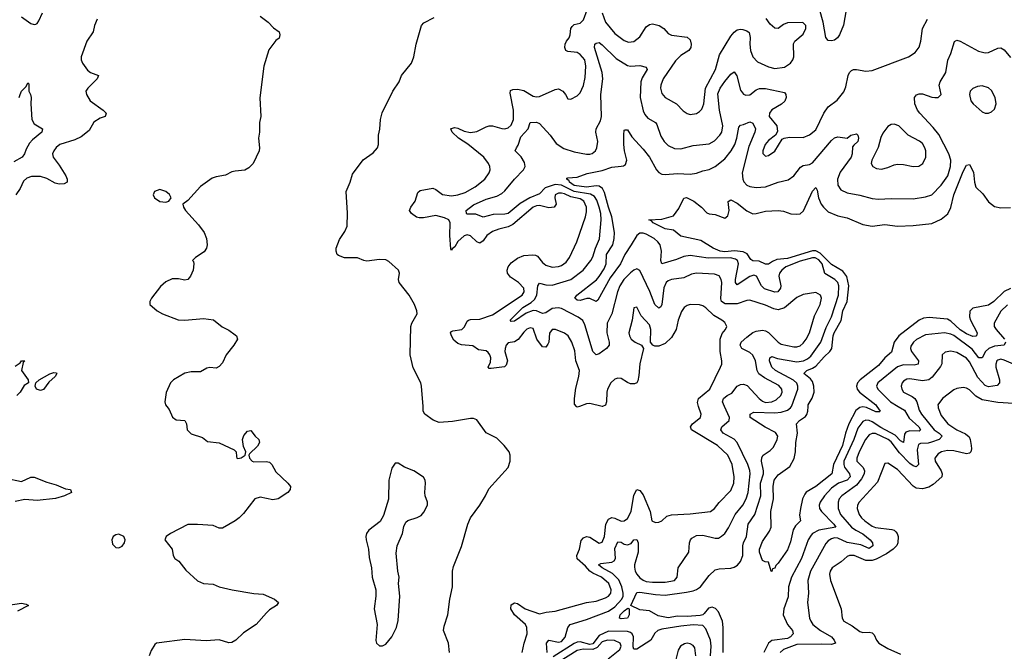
# Model space of a CAD drawing. Header units: inches. Extents: x 1384664 to 1536621, y 460766 to 646467.
# Tile 434 of 488: x 1451398 to 1457671, y 598438 to 602467. Entities that reach past the tile are written whole.
import ezdxf

# ---------------------------------------------------------------- set-up
doc = ezdxf.new("R2010")
doc.units = ezdxf.units.IN
doc.header["$MEASUREMENT"] = 0
doc.layers.add('B4559', color=7, linetype='Continuous')
doc.layers.add('B4650', color=7, linetype='Continuous')

msp = doc.modelspace()

# ---------------------------------------------------------------- linework, layer by layer
at = {"layer": 'B4559', "color": 5}
for points, elevation in [([(1452334.7, 600000), (1452350, 599980.7), (1452372.3, 599932.3), (1452395.5, 599915.5), (1452451, 599910), (1452460.7, 599890), (1452464.9, 599850), (1452490, 599824.9), (1452562, 599802), (1452595.3, 599775.3), (1452670, 599767.3), (1452763.5, 599723.5), (1452778, 599710), (1452779.6, 599679.6), (1452782, 599670), (1452788.1, 599668.1), (1452810, 599671.3), (1452835.3, 599690), (1452839, 599710), (1452824.1, 599744.1), (1452818.4, 599790), (1452826.3, 599813.7), (1452850, 599842.8), (1452870, 599846), (1452899.1, 599810), (1452922, 599790), (1452926.7, 599770), (1452913.1, 599746.9), (1452862.5, 599697.5), (1452858.8, 599690), (1452862, 599670), (1452879.1, 599650), (1452890, 599645.8), (1452968.7, 599648.7), (1452990, 599645.5), (1453005.5, 599630), (1453030, 599582), (1453107.3, 599510), (1453122.8, 599490), (1453120.7, 599470), (1453106.8, 599450), (1453044.7, 599410), (1453010, 599404.2), (1452930, 599420.7), (1452896, 599410), (1452823.4, 599316.6), (1452797.3, 599290), (1452770.3, 599269.7), (1452690, 599223.7), (1452670, 599222.7), (1452630, 599239.6), (1452530, 599247.6), (1452470, 599246), (1452358, 599190), (1452331.3, 599170), (1452322, 599150), (1452370.4, 599090.4), (1452374.8, 599050), (1452386.8, 599030), (1452412.1, 599012.1), (1452456, 598956), (1452530, 598887.7), (1452570, 598870.5), (1452630, 598865.3), (1452670, 598850.4), (1452752, 598830), (1452890, 598806.9), (1452950, 598801.7), (1453021, 598770), (1453046.8, 598750), (1453034.8, 598730), (1452990, 598702), (1452970, 598683.6), (1452903.8, 598610), (1452823.5, 598556.5), (1452774.6, 598510), (1452750, 598494.8), (1452730, 598491.7), (1452668.4, 598511.6), (1452585.8, 598505.8), (1452450, 598513.7), (1452287.3, 598492.7), (1452270, 598489.6), (1452259.2, 598480.8), (1452235.8, 598444.2), (1452222.3, 598410)], 820), ([(1454135.8, 598430), (1454129.7, 598490), (1454098.8, 598570), (1454102.2, 598597.8), (1454126.2, 598670), (1454137.7, 598770), (1454155.1, 598850), (1454156, 598950), (1454161.6, 598978.4), (1454213, 599107), (1454254, 599250), (1454271.2, 599290), (1454329.6, 599370), (1454366.6, 599430), (1454386.2, 599473.8), (1454509.7, 599610.3), (1454523.6, 599650), (1454523.6, 599690), (1454516.2, 599710), (1454485.1, 599750), (1454437.1, 599797.1), (1454370, 599832.4), (1454310, 599914.3), (1454290, 599923), (1454270, 599923.2), (1454156.2, 599903.8), (1454070, 599896.7), (1454031.8, 599911.8), (1453979.7, 599950), (1453969.7, 599970), (1453967.7, 600000)], 820), ([(1454599.6, 598430), (1454611.4, 598490), (1454630.4, 598550), (1454629.6, 598590), (1454620.6, 598610), (1454550, 598670.9), (1454527.8, 598710), (1454530, 598734.7), (1454550, 598748.1), (1454570, 598742.5), (1454618.6, 598710), (1454710, 598677.6), (1454751.7, 598688.3), (1454810, 598694), (1455010, 598749.5), (1455070, 598758.4), (1455130, 598778.4), (1455150, 598789.4), (1455158.6, 598801.4), (1455164.5, 598810), (1455167.1, 598830), (1455152.6, 598870), (1455105.7, 598910), (1455050, 598935.7), (1455030.2, 598950.2), (1455002, 598982), (1454950, 599028.5), (1454946.9, 599050), (1454965.6, 599090), (1454976.1, 599143.9), (1454990, 599162.1), (1455010, 599169.6), (1455030, 599167.1), (1455090, 599127.2), (1455110, 599134.3), (1455124.4, 599170), (1455132.8, 599250), (1455150, 599280.9), (1455170.6, 599290.6), (1455190, 599286.9), (1455230, 599267.5), (1455250, 599269.5), (1455270, 599285.6), (1455294.6, 599330), (1455310, 599434.8), (1455329.8, 599470.2), (1455350, 599463.1), (1455370, 599435.3), (1455415.2, 599330), (1455426.4, 599270), (1455450, 599260.5), (1455470, 599261.6), (1455489, 599270), (1455520.9, 599299.1), (1455550, 599309.2), (1455670, 599314.2), (1455799.6, 599330), (1455825.3, 599350), (1455853.8, 599386.2), (1455930, 599463.1), (1455947.4, 599510), (1455949.9, 599550), (1455938.1, 599630), (1455910.5, 599690), (1455844.2, 599750), (1455677.6, 599850), (1455672.8, 599870), (1455685.6, 599890), (1455735.3, 599930), (1455739.3, 599950), (1455723.4, 600000)], 780), ([(1454758.6, 598430), (1454754.8, 598490), (1454769.9, 598510.1), (1454830, 598496.8), (1454850, 598500.7), (1454872.6, 598527.4), (1454889.8, 598590), (1454906.3, 598610), (1455010, 598642), (1455150, 598693.9), (1455190, 598721.6), (1455234.5, 598770), (1455242, 598790), (1455243.1, 598810), (1455234.8, 598850), (1455214.4, 598894.4), (1455174.6, 598934.6), (1455109, 598970), (1455086.5, 598990), (1455101.7, 598998.3), (1455170, 599005.7), (1455185.2, 599014.8), (1455194.6, 599030), (1455190, 599094.4), (1455210, 599135.8), (1455230, 599134.7), (1455250, 599122.5), (1455270, 599117.1), (1455293.7, 599126.3), (1455310, 599148.5), (1455330, 599151.6), (1455337.7, 599130), (1455338.6, 599070), (1455315, 598990), (1455314.6, 598974.6), (1455319.6, 598950), (1455329.6, 598930), (1455350, 598906.6), (1455370, 598891.9), (1455390, 598884.2), (1455430, 598878.8), (1455510, 598878.8), (1455570, 598888.9), (1455587.1, 598910), (1455594, 598970), (1455661.3, 599070), (1455665.7, 599130), (1455672.6, 599150), (1455681, 599159), (1455710, 599176.1), (1455750, 599179.8), (1455830, 599160.2), (1455850, 599160.7), (1455870, 599171.5), (1455890, 599190.3), (1455914.6, 599225.4), (1455957.2, 599310), (1456005.8, 599370), (1456027, 599410), (1456039.9, 599450), (1456052, 599570), (1456050.3, 599590.3), (1456037.3, 599630), (1455969.2, 599769.2), (1455950.8, 599790.8), (1455880.8, 599830), (1455865, 599850), (1455871.8, 599870), (1455917.8, 599910), (1455920.5, 599930), (1455889.7, 600000)], 760), ([(1454964.6, 600000), (1454950, 599994.9), (1454945.5, 600000)], 780), ([(1455110.6, 600000), (1455110, 599999.8), (1455109, 600000)], 780), ([(1455880.1, 598430), (1455880.7, 598590), (1455875.4, 598630), (1455850.4, 598690.4), (1455830.8, 598710.8), (1455810, 598719.4), (1455787.4, 598712.6), (1455760.1, 598679.9), (1455750, 598671.4), (1455733.4, 598666.6), (1455650, 598660.1), (1455590, 598662.6), (1455530, 598651.4), (1455465.3, 598665.3), (1455410, 598697.3), (1455350, 598703.5), (1455292.3, 598730), (1455330, 598813.7), (1455350, 598816.3), (1455450, 598799.9), (1455510, 598796.8), (1455645.7, 598814.3), (1455690, 598824.3), (1455710, 598832), (1455734.8, 598850), (1455790, 598922), (1455830, 598958.5), (1455854.9, 598965.1), (1455928.3, 598968.3), (1455950, 598973.8), (1455972.3, 598987.7), (1455991, 599010), (1456005.5, 599050), (1456004.6, 599110), (1456008.7, 599130), (1456029.5, 599170.5), (1456039.7, 599250), (1456082.9, 599310), (1456119.3, 599430), (1456117.7, 599510), (1456136.7, 599570), (1456137.5, 599590), (1456124.7, 599650), (1456126, 599674), (1456135.1, 599690), (1456180.3, 599719.7), (1456200.3, 599739.7), (1456224.2, 599790), (1456228.2, 599810), (1456213.7, 599833.7), (1456148.3, 599868.3), (1456052.8, 599930), (1456052.8, 599950), (1456076.6, 599963.4), (1456210, 599959.2), (1456250, 599964.4), (1456290, 599977.2), (1456309.9, 599990), (1456315.3, 600000)], 740), ([(1456858.9, 600000), (1456879.5, 599970), (1456875.5, 599964.5), (1456853.9, 599966.1), (1456792.6, 599992.6), (1456770, 599997.4), (1456750, 599993.7), (1456726.5, 599973.5), (1456680.4, 599890), (1456659.6, 599830), (1456640.7, 599750), (1456584, 599630), (1456572.7, 599570), (1456470, 599488.4), (1456410, 599453.4), (1456399.7, 599440.3), (1456386.1, 599410), (1456371.9, 599350), (1456366.8, 599306.8), (1456372.4, 599270), (1456341.5, 599238.5), (1456326.7, 599213.3), (1456310, 599136.2), (1456290, 599086), (1456230, 598999.3), (1456215.1, 598984.9), (1456210, 598969.3), (1456195.3, 598964.7), (1456190, 598948), (1456186, 598950), (1456170, 599006), (1456148.4, 599008.4), (1456130, 599018), (1456112.7, 599070), (1456112.3, 599090), (1456130, 599138), (1456176.2, 599203.8), (1456185.8, 599230), (1456183.7, 599330), (1456200.2, 599410), (1456198, 599490), (1456204.9, 599530), (1456230, 599563.5), (1456304, 599616), (1456332.1, 599667.9), (1456340.5, 599710), (1456342.5, 599770), (1456354.6, 599830), (1456348.4, 599890), (1456365.7, 599910), (1456404.1, 599935.9), (1456412.3, 599947.7), (1456419.1, 599970), (1456421.5, 600000)], 720), ([(1456994.8, 600000), (1457035.2, 599975.2), (1457066, 599926), (1457126.8, 599870), (1457137.7, 599850), (1457130, 599842.8), (1457070, 599844.7), (1457043.4, 599836.6), (1457036.1, 599823.9), (1457030, 599769), (1457010, 599780.2), (1456976.1, 599816.1), (1456885.6, 599865.6), (1456830, 599902.5), (1456810, 599911), (1456790, 599912.6), (1456770, 599903.4), (1456739, 599861), (1456712.8, 599790), (1456649.2, 599650), (1456648, 599630), (1456652.8, 599612.8), (1456685.5, 599570), (1456688.4, 599550), (1456669.7, 599530.3), (1456615.5, 599510), (1456570, 599478.7), (1456525.5, 599430), (1456497.2, 599390), (1456492, 599370), (1456494.6, 599350), (1456506.3, 599330), (1456585.5, 599250), (1456599.1, 599230), (1456489.2, 599210), (1456450.1, 599190), (1456440.4, 599179.6), (1456421.4, 599150), (1456379.1, 599030), (1456316.1, 598910), (1456297.4, 598850), (1456293.4, 598786.6), (1456265.7, 598710), (1456262, 598670), (1456290.8, 598610), (1456321.7, 598570), (1456326.4, 598550), (1456310.1, 598530), (1456290, 598519.9), (1456190, 598507.3), (1456168.6, 598490), (1456138.6, 598430)], 740), ([(1457122.7, 600000), (1457130, 599975.6), (1457144, 599950), (1457224, 599850), (1457255.4, 599830), (1457275.6, 599810), (1457255.8, 599790), (1457207.7, 599772.3), (1457185.6, 599765.6), (1457137.3, 599762.7), (1457123.8, 599756.2), (1457116, 599724), (1457125.8, 599630), (1457110, 599614.2), (1457090, 599621.4), (1457070, 599636.9), (1457004.2, 599704.2), (1456950, 599774.1), (1456930.8, 599790), (1456850, 599826.7), (1456830, 599828.3), (1456810, 599819.2), (1456787.5, 599790), (1456746.6, 599710), (1456731.3, 599670), (1456732.9, 599650), (1456772.7, 599610), (1456780.1, 599590), (1456777.7, 599570), (1456761.2, 599538.8), (1456730, 599497), (1456635.9, 599430), (1456619.8, 599410), (1456613.9, 599390), (1456612.9, 599350), (1456627.3, 599310), (1456698.2, 599230), (1456726.1, 599210), (1456770, 599188), (1456816.8, 599150), (1456832.3, 599130), (1456833.6, 599110), (1456810, 599093.1), (1456756.4, 599116.4), (1456670, 599132.5), (1456610, 599160.1), (1456590, 599161), (1456570, 599155), (1456550, 599141.8), (1456535.1, 599124.9), (1456436.3, 598950), (1456419.3, 598890), (1456424.5, 598810), (1456416.6, 598750), (1456431, 598650), (1456438, 598630), (1456452.2, 598610), (1456499.3, 598570), (1456570.1, 598530), (1456588.3, 598510), (1456596.5, 598490), (1456570, 598480.9), (1456504.5, 598484.5), (1456350, 598480.9), (1456264.4, 598450), (1456243.2, 598430)], 760), ([(1457249.1, 600000), (1457249.3, 599990), (1457270, 599941.5), (1457311.6, 599890), (1457370, 599851.6), (1457424.3, 599824.3), (1457446.8, 599806.8), (1457455, 599790), (1457461.3, 599750), (1457463.5, 599730), (1457458.2, 599710), (1457450, 599702.7), (1457430, 599698.2), (1457350, 599717.3), (1457310, 599719.6), (1457270.3, 599710), (1457250, 599697.8), (1457229.6, 599670.4), (1457230.1, 599650), (1457270.1, 599590), (1457276.6, 599570), (1457273.2, 599550), (1457218.8, 599501.2), (1457190, 599486), (1457150, 599475.4), (1457110, 599478.9), (1457090, 599490.7), (1456990, 599598.4), (1456930, 599638.7), (1456910, 599636), (1456863.7, 599516.3), (1456747.7, 599390), (1456735.8, 599370), (1456733.1, 599350), (1456747.4, 599310), (1456762.5, 599290), (1456782.3, 599270), (1456830, 599235.5), (1456850, 599227.2), (1456954.9, 599214.9), (1456970.1, 599210.1), (1456980.7, 599200.7), (1456989.3, 599190), (1456994.2, 599170), (1456992.9, 599130), (1456986, 599114), (1456963.1, 599090), (1456920.2, 599059.8), (1456855.1, 599024.9), (1456830, 599017.6), (1456790, 599016.6), (1456715.6, 599050), (1456686, 599050), (1456670, 599042), (1456632.2, 599007.8), (1456574, 598970), (1456561.1, 598950), (1456557.4, 598930), (1456564.2, 598890), (1456631.6, 598710), (1456638, 598650), (1456648.8, 598630), (1456701.4, 598601.4), (1456750, 598564.7), (1456770, 598559.1), (1456810, 598560.7), (1456830, 598555.6), (1456843.2, 598543.2), (1456858, 598510), (1456872.4, 598490), (1456930, 598455.6), (1457010, 598419.4)], 780), ([(1451310, 599543), (1451410, 599522), (1451470, 599548.5), (1451490, 599549.2), (1451570, 599517.7), (1451630, 599500.9), (1451690, 599474), (1451721, 599470), (1451727.3, 599450), (1451683, 599430), (1451626.5, 599413.5), (1451510, 599400.2), (1451430, 599406.1), (1451370, 599393.7)], 780), ([(1451310, 598731.3), (1451410, 598744.9), (1451439, 598739), (1451454, 598730), (1451385, 598695)], 780), ([(1455799.2, 598410), (1455802.8, 598470), (1455799.9, 598510), (1455770, 598581.7), (1455750, 598601.8), (1455690, 598606.4), (1455610, 598599.3), (1455490, 598579.5), (1455463.8, 598570), (1455445.3, 598554.7), (1455419.6, 598510), (1455330, 598451.3), (1455311, 598451), (1455307.5, 598467.5), (1455309.9, 598529.9), (1455299.6, 598550), (1455290, 598558.2), (1455270, 598563.8), (1455150, 598566.2), (1455090, 598538.8), (1455050, 598484.9), (1455030, 598482.6), (1454970, 598497.8), (1454950, 598496.5), (1454931.4, 598488.6), (1454797.7, 598402.3)], 760), ([(1455147.8, 598390), (1455222, 598450), (1455230.9, 598470), (1455223.4, 598490), (1455187.1, 598507.1), (1455143.1, 598510), (1455110, 598497.7), (1455078.1, 598461.9), (1455050.7, 598449.3), (1454987.5, 598452.5), (1454950, 598443.2), (1454835.7, 598370)], 780), ([(1455706.7, 598410), (1455699.3, 598459.3), (1455690, 598475.5), (1455670, 598486.3), (1455650, 598489), (1455634.6, 598485.4), (1455608, 598470), (1455593.6, 598446.4), (1455570, 598352.3)], 780)]:
    msp.add_lwpolyline(points, dxfattribs=dict(at, elevation=elevation))
for points, elevation in [([(1453810, 599638), (1453790, 599638), (1453770, 599606), (1453750.8, 599530), (1453747.9, 599407.9), (1453716.7, 599303.3), (1453694, 599266), (1453622.8, 599210), (1453607.3, 599190), (1453604, 599170), (1453604.9, 599150), (1453620.5, 599090), (1453624.5, 599035.5), (1453640.5, 598970), (1453643, 598910), (1453668, 598830), (1453668.2, 598790), (1453657.3, 598710), (1453674.8, 598610), (1453667.1, 598507.1), (1453672, 598490), (1453690, 598472), (1453710, 598472), (1453730, 598484.7), (1453770, 598531.3), (1453798, 598590), (1453810, 598634), (1453819.6, 598790), (1453812, 598870), (1453816.2, 598910), (1453807, 598950), (1453795.9, 599064.1), (1453802.9, 599110), (1453838, 599190), (1453844.8, 599235.2), (1453858, 599262), (1453870, 599273.4), (1453930, 599290.6), (1453955.6, 599304.4), (1453973.8, 599326.2), (1453996, 599370), (1453996, 599390), (1453980.9, 599430), (1453978.4, 599450), (1453984.5, 599510), (1453980.9, 599530), (1453970, 599549), (1453910, 599589), (1453850, 599613.2)], 840), ([(1452030, 599184.5), (1452010, 599182), (1451994, 599170), (1451985.5, 599150), (1451990, 599121), (1452010, 599100.5), (1452030, 599098), (1452050, 599108), (1452066, 599130), (1452069.3, 599150), (1452061.2, 599170)], 820), ([(1455230, 598645), (1455219.6, 598650), (1455224.5, 598670), (1455250, 598697.3), (1455272.7, 598712.7), (1455281, 598710), (1455281.3, 598670), (1455270, 598649)], 740)]:
    msp.add_lwpolyline(points, close=True, dxfattribs=dict(at, elevation=elevation))
at = {"layer": 'B4650', "color": 5}
for points, elevation in [([(1451410, 602484.4), (1451470, 602442.2), (1451490, 602435.2), (1451501.7, 602438.3), (1451510, 602442.4), (1451521, 602459), (1451543.9, 602510)], 780), ([(1454945.5, 600000), (1454933.6, 600013.6), (1454932.7, 600050), (1454942.5, 600117.5), (1454961.2, 600190), (1454964.5, 600230), (1454941.7, 600290), (1454934.4, 600354.4), (1454915.9, 600410), (1454892.7, 600450), (1454870, 600466.5), (1454811.8, 600490), (1454790, 600491.5), (1454773.4, 600466.6), (1454768.6, 600410), (1454763.1, 600396.9), (1454750, 600378), (1454730, 600379.8), (1454693.4, 600430), (1454670, 600496.9), (1454650, 600500.8), (1454630, 600492.2), (1454610, 600473.5), (1454574, 600426), (1454550, 600412.7), (1454510, 600406.3), (1454498.5, 600390), (1454490.2, 600369.8), (1454489, 600350), (1454506.9, 600290), (1454497.9, 600262.1), (1454486.7, 600253.3), (1454401.2, 600241.2), (1454390, 600241.7), (1454383.5, 600250), (1454397.1, 600282.9), (1454399.7, 600310), (1454394.5, 600330), (1454383.7, 600343.7), (1454370, 600354.1), (1454321.4, 600361.4), (1454285.5, 600385.5), (1454212.3, 600392.3), (1454190, 600400.3), (1454163.6, 600423.6), (1454148.5, 600450), (1454143.8, 600470), (1454150, 600478.9), (1454158.4, 600481.6), (1454214.5, 600490), (1454232.6, 600507.4), (1454250, 600543.6), (1454258, 600550), (1454270, 600554.4), (1454330, 600557), (1454410, 600584.5), (1454599, 600710), (1454612.9, 600730), (1454610, 600755.3), (1454576.5, 600790), (1454524.3, 600824.3), (1454505.7, 600850), (1454503.9, 600870), (1454510, 600890.2), (1454530, 600916), (1454570, 600946.3), (1454610, 600962.3), (1454667.8, 600967.8), (1454685.5, 600965.5), (1454698, 600958), (1454730, 600917.6), (1454750, 600901.5), (1454790, 600888.6), (1454830, 600892.5), (1454850, 600899), (1454880, 600920), (1454901.3, 600950), (1454948.4, 601050), (1455002.8, 601210), (1455010, 601241), (1455009.9, 601270), (1454993.2, 601310), (1454970, 601324.8), (1454910, 601336.9), (1454870, 601355.6), (1454850, 601360.8), (1454830, 601359.6), (1454810.2, 601349.8), (1454807.2, 601330), (1454816.6, 601290), (1454802.6, 601270), (1454770, 601267.4), (1454710, 601281.6), (1454690, 601280.1), (1454670, 601270.9), (1454539.2, 601160.8), (1454510, 601146), (1454450, 601131.3), (1454410, 601115.8), (1454375.4, 601090), (1454350, 601056.1), (1454330, 601041.5), (1454310, 601049.8), (1454270, 601089.1), (1454250, 601094.5), (1454230, 601087.9), (1454188.8, 601051.2), (1454170, 601018), (1454154.5, 601005.5), (1454150, 600994.5), (1454144.8, 601004.8), (1454138.3, 601090), (1454141.2, 601170), (1454131.6, 601190), (1454103.7, 601203.7), (1454050, 601217.6), (1453970, 601203), (1453942.3, 601202.3), (1453927.1, 601207.1), (1453895.4, 601230), (1453882, 601250), (1453889.7, 601270), (1453917.6, 601310), (1453935.8, 601364.2), (1453950, 601378), (1454030, 601393.1), (1454050, 601383.8), (1454092.3, 601352.3), (1454150, 601344.1), (1454190, 601348.9), (1454235.3, 601364.7), (1454299.2, 601400.8), (1454361.2, 601450), (1454389, 601490), (1454395, 601510), (1454393.6, 601530), (1454385, 601550), (1454355.4, 601590), (1454253.2, 601673.2), (1454193, 601710), (1454153.3, 601750), (1454144.7, 601770), (1454147.4, 601772.6), (1454170, 601778.2), (1454190, 601774), (1454230, 601755.5), (1454270, 601747.4), (1454310, 601752.9), (1454370, 601784.2), (1454390, 601789.3), (1454410, 601788.7), (1454470, 601771.6), (1454490, 601770.9), (1454510, 601777.8), (1454530, 601794), (1454545.1, 601830), (1454543.7, 601890), (1454522.3, 601997.7), (1454525.7, 602014.3), (1454539, 602021), (1454570, 602024.2), (1454610, 602014.3), (1454670, 601978.7), (1454690, 601974.6), (1454710, 601977.4), (1454810, 602021.6), (1454830, 602025.5), (1454859.1, 602010), (1454876.3, 601990), (1454890, 601962), (1454910, 601958.8), (1454950, 601981.6), (1454970, 602000.5), (1454990, 602047.3), (1455001.7, 602098.3), (1455005.9, 602170), (1454997.9, 602210), (1454970, 602245.5), (1454950, 602256.8), (1454890, 602262.8), (1454878, 602270), (1454870.8, 602290), (1454872.5, 602310), (1454882, 602330), (1454899.2, 602350), (1454906.4, 602370), (1454909, 602410), (1454917.2, 602422.8), (1454930, 602435.2), (1454970, 602443.6), (1454990, 602466), (1455013.3, 602530)], 780), ([(1455108.9, 602510), (1455131.1, 602450), (1455190, 602379.1), (1455250, 602333.4), (1455276.1, 602323.9), (1455310, 602327.6), (1455350, 602358.3), (1455390, 602420.3), (1455410, 602434.9), (1455430, 602441.1), (1455473.4, 602430), (1455501.6, 602410), (1455530, 602378), (1455550, 602367.7), (1455650, 602354.8), (1455670, 602338), (1455677.3, 602310), (1455674, 602290), (1455660.7, 602270), (1455610, 602238.9), (1455576.7, 602203.3), (1455497.8, 602090), (1455482.7, 602050), (1455480.9, 602030), (1455490, 601996.4), (1455510, 601970.2), (1455583.1, 601930), (1455625, 601885), (1455650, 601867.4), (1455670, 601861.7), (1455710, 601868.8), (1455730, 601881.3), (1455743.3, 601896.7), (1455756.2, 601930), (1455768.1, 602030), (1455830.7, 602150), (1455857, 602243), (1455930, 602361.3), (1455950, 602386.7), (1455970, 602401.3), (1455990, 602406.7), (1456004.9, 602404.9), (1456030, 602396.3), (1456044.9, 602384.9), (1456053, 602353), (1456050.2, 602309.8), (1456055.1, 602270), (1456070.2, 602230), (1456098.7, 602198.7), (1456170, 602165.4), (1456210, 602155.1), (1456270, 602164.7), (1456309.9, 602190.1), (1456325.1, 602210), (1456331, 602230), (1456328.1, 602311.9), (1456337.4, 602330), (1456390, 602373.7), (1456407.7, 602410), (1456406, 602430), (1456387.8, 602447.8), (1456290, 602446.9), (1456263.8, 602436.2), (1456230, 602411), (1456210, 602413.3), (1456178.6, 602438.6), (1456154.4, 602474.4)], 780), ([(1456664.6, 602530), (1456647.6, 602432.4), (1456621.5, 602370), (1456608.5, 602350), (1456590, 602336.4), (1456570, 602331.2), (1456550, 602333.6), (1456534.1, 602354.1), (1456517, 602450), (1456493.5, 602533.5)], 760), ([(1451891.3, 602470), (1451875.5, 602430), (1451866.7, 602390), (1451825.4, 602330), (1451790.3, 602230), (1451790.3, 602210), (1451797.4, 602190), (1451830, 602144), (1451850, 602129.2), (1451900.5, 602110), (1451891.8, 602090), (1451832.2, 602030), (1451820.4, 602010), (1451824.4, 601990), (1451846.7, 601950), (1451930.3, 601890), (1451948.8, 601870), (1451944.6, 601855.4), (1451941.6, 601850), (1451910, 601838.1), (1451870, 601813.1), (1451840, 601760), (1451790, 601719), (1451750, 601699.9), (1451654.4, 601670), (1451630, 601652.3), (1451615.2, 601630), (1451608, 601610), (1451611.4, 601590), (1451650, 601539.1), (1451691.4, 601470), (1451700.9, 601450), (1451701.5, 601430), (1451680.9, 601419.1), (1451650, 601416.9), (1451623.6, 601423.6), (1451570, 601453.5), (1451530, 601465.5), (1451472.7, 601467.3), (1451443.1, 601456.9), (1451422.9, 601437.1), (1451400.8, 601390), (1451374.3, 601350)], 780), ([(1452931, 602490), (1452980.7, 602450), (1453014.6, 602414.6), (1453051, 602390), (1453054.8, 602370), (1453050.5, 602349.5), (1453030, 602334), (1452985.1, 602274.9), (1452953, 602170), (1452927.5, 601967.5), (1452934.4, 601850), (1452926.4, 601810), (1452926.4, 601750), (1452920.5, 601710), (1452926.8, 601650), (1452922.8, 601630), (1452886, 601550), (1452858.8, 601521.2), (1452832.2, 601507.8), (1452770, 601500.7), (1452750, 601495.6), (1452710, 601474), (1452650, 601464.5), (1452624.7, 601455.3), (1452550, 601403.7), (1452470, 601312.7), (1452438, 601290), (1452440.7, 601270), (1452455.5, 601250), (1452538.3, 601158.3), (1452573.1, 601110), (1452587.2, 601070), (1452591.7, 601030), (1452588.7, 601010), (1452573, 600987), (1452518.8, 600950), (1452498, 600930), (1452504.5, 600924.5), (1452508, 600910), (1452502.6, 600870), (1452486.4, 600830), (1452470.2, 600809.8), (1452450, 600805.6), (1452410, 600814.7), (1452370, 600814), (1452330, 600795.1), (1452295.9, 600764.1), (1452238, 600690), (1452227.3, 600670), (1452226.8, 600650), (1452273.4, 600610), (1452308, 600590), (1452407.8, 600552.2), (1452450, 600550.3), (1452570, 600560.4), (1452632.2, 600552.2), (1452688, 600508), (1452730, 600487.3), (1452770, 600457.3), (1452778.8, 600450), (1452784.9, 600430), (1452761.6, 600390), (1452713.7, 600330), (1452690, 600278), (1452670, 600253.6), (1452650, 600244.2), (1452610, 600247.8), (1452590, 600243.6), (1452550, 600220.5), (1452490, 600220.5), (1452450, 600211.3), (1452378.8, 600170), (1452358.8, 600150), (1452330.5, 600089.5), (1452322, 600030), (1452326.8, 600010), (1452334.7, 600000)], 820), ([(1453967.7, 600000), (1453959, 600130), (1453953.7, 600150), (1453905.1, 600245.1), (1453885.9, 600330), (1453890.7, 600509.3), (1453896.8, 600530), (1453929.6, 600590), (1453927.8, 600610), (1453913.6, 600650), (1453879.7, 600710), (1453816.1, 600790), (1453812.5, 600810), (1453817.8, 600850), (1453812.6, 600870), (1453750, 600924.7), (1453730, 600934.8), (1453690, 600937.8), (1453610, 600925.7), (1453590, 600929.8), (1453550, 600948.2), (1453468.5, 600948.5), (1453430, 600961.7), (1453421.7, 600970), (1453414.4, 600990), (1453415.4, 601010), (1453434.8, 601065.2), (1453470, 601115.8), (1453484.9, 601150), (1453487, 601233), (1453477.3, 601370), (1453503.1, 601430), (1453517.6, 601482.4), (1453586.3, 601573.7), (1453650, 601617), (1453677.4, 601650), (1453684.4, 601670), (1453683.5, 601730), (1453692, 601768), (1453696.1, 601830), (1453706.5, 601873.5), (1453775.1, 602010), (1453816.3, 602070), (1453831.5, 602110), (1453895.1, 602190), (1453909.8, 602230.2), (1453924.4, 602310), (1453957.2, 602430), (1453972.6, 602447.4), (1454039.2, 602480.8)], 820), ([(1455889.7, 600000), (1455876.5, 600030), (1455882.6, 600050), (1455906.2, 600070), (1455935.8, 600084.2), (1455969.8, 600130), (1455990, 600139.4), (1456010, 600141.4), (1456033.3, 600133.3), (1456110.2, 600050), (1456130, 600034.4), (1456150, 600026.1), (1456190, 600029.7), (1456218.4, 600041.6), (1456248, 600070), (1456255.6, 600090), (1456253.3, 600110), (1456234, 600134), (1456142.8, 600182.8), (1456108.4, 600208.4), (1456097.2, 600230), (1456085.2, 600290), (1456070, 600327.4), (1456050, 600344.1), (1455999.8, 600370), (1455988.2, 600390), (1455995, 600410), (1456030, 600442.3), (1456070, 600470.9), (1456090, 600479.1), (1456130, 600485.5), (1456150, 600482.1), (1456170, 600471.6), (1456229.7, 600409.7), (1456250, 600396.8), (1456330, 600380.7), (1456350, 600380.8), (1456370, 600387.5), (1456390, 600403.8), (1456410, 600429.2), (1456429.9, 600470), (1456463.1, 600576.9), (1456497.8, 600650), (1456506.8, 600690), (1456499.8, 600710), (1456470, 600726.2), (1456390, 600714.5), (1456350, 600693.7), (1456270, 600628.3), (1456230, 600616.6), (1456202, 600622), (1456150, 600646.4), (1456050, 600677), (1456030, 600674.8), (1455970, 600654.8), (1455893.4, 600653.4), (1455870, 600669.9), (1455866, 600686), (1455871.4, 600791.4), (1455867.2, 600810), (1455853.7, 600833.7), (1455824.1, 600844.1), (1455710, 600850.4), (1455677.5, 600842.5), (1455630, 600820.6), (1455550, 600810.6), (1455530, 600802), (1455516.2, 600790), (1455502.9, 600757.1), (1455490, 600649.3), (1455483.9, 600636.1), (1455470, 600626), (1455444.9, 600650), (1455413.3, 600733.3), (1455350, 600868), (1455330, 600877.3), (1455310, 600868.9), (1455290, 600852.9), (1455247.5, 600810), (1455222.1, 600770), (1455205.9, 600730), (1455170.6, 600590), (1455141, 600530), (1455138.4, 600470), (1455154.5, 600410), (1455153.4, 600390), (1455137, 600370), (1455090, 600334.7), (1455070, 600329.2), (1455050, 600351.2), (1455044.5, 600364.5), (1454999.6, 600519.6), (1454987.1, 600547.1), (1454956.3, 600570), (1454850, 600623.8), (1454828.2, 600628.2), (1454790, 600623.8), (1454750, 600596.7), (1454730, 600592.1), (1454690, 600609.9), (1454668.7, 600611.3), (1454625.3, 600594.7), (1454550, 600544.7), (1454530, 600542), (1454523.5, 600550), (1454604.5, 600630), (1454657.4, 600662.6), (1454677.8, 600682.2), (1454692.8, 600710), (1454698.9, 600770), (1454710, 600786.4), (1454750, 600776.3), (1454790, 600773.9), (1454909.8, 600810), (1454989.1, 600870), (1455037.5, 600930), (1455050, 600953.7), (1455067, 601010), (1455091.3, 601068.7), (1455102.4, 601190), (1455099.9, 601230), (1455090.6, 601270), (1455074.8, 601314.8), (1455059.4, 601339.4), (1455033.9, 601353.9), (1454930, 601371), (1454850, 601411.4), (1454810, 601415.1), (1454746, 601394), (1454710, 601356.6), (1454648.6, 601331.4), (1454586.3, 601293.7), (1454510, 601230.3), (1454490, 601225.9), (1454415.7, 601224.3), (1454350, 601206.8), (1454305.2, 601225.2), (1454250, 601225.8), (1454245.1, 601230), (1454243.1, 601250), (1454290, 601286.3), (1454370, 601321.4), (1454438.5, 601341.5), (1454470, 601358), (1454490, 601374.6), (1454551.6, 601450), (1454608.1, 601510), (1454618, 601530), (1454614.9, 601554.9), (1454592.3, 601592.3), (1454555.1, 601630), (1454562.4, 601650), (1454574.6, 601665.4), (1454590, 601719.1), (1454637.1, 601770), (1454650, 601810.2), (1454690, 601813.1), (1454710, 601805.2), (1454777.2, 601730), (1454816.9, 601676.9), (1454865, 601645), (1454930, 601623.5), (1455010, 601609.4), (1455030, 601608.6), (1455046.3, 601613.7), (1455065.7, 601630), (1455075.5, 601650), (1455082.4, 601690), (1455069.8, 601750), (1455071, 601770), (1455099.2, 601820.8), (1455105.4, 601850), (1455100.9, 601990), (1455113.2, 602090), (1455109.9, 602130.1), (1455061.3, 602290), (1455063.1, 602310), (1455070, 602317.7), (1455090, 602320.2), (1455110, 602307.3), (1455198.5, 602218.5), (1455270, 602175.3), (1455290, 602170.7), (1455350, 602174.5), (1455390, 602163), (1455396.5, 602150), (1455363.8, 602096.2), (1455356, 602070), (1455351.9, 601970), (1455370, 601886), (1455381.3, 601861.3), (1455399.5, 601839.5), (1455448.9, 601810), (1455458.4, 601798.4), (1455484, 601724), (1455503.6, 601690), (1455530, 601664.7), (1455570, 601645.6), (1455610, 601642.7), (1455690, 601665.2), (1455790, 601675.8), (1455825.8, 601694.2), (1455859.4, 601730), (1455871.1, 601750), (1455877.2, 601790), (1455857.2, 601890), (1455845.8, 601994.2), (1455860.4, 602030), (1455890, 602071.5), (1455930, 602120.2), (1455950, 602133.1), (1455967.7, 602107.7), (1455990, 602017.6), (1456010, 601991.4), (1456024.7, 601984.7), (1456050, 601986.8), (1456090, 602018.5), (1456111.7, 602028.3), (1456150, 602027.1), (1456270, 602001.5), (1456280.2, 601990), (1456281.5, 601970), (1456272.2, 601947.8), (1456251.7, 601928.3), (1456190, 601892.6), (1456174.8, 601870), (1456173.7, 601850), (1456221.7, 601790), (1456225.7, 601754.3), (1456214, 601730), (1456170, 601695.6), (1456148.5, 601670), (1456133.4, 601630), (1456132.7, 601612.7), (1456150, 601597.1), (1456170, 601601.3), (1456210, 601628.5), (1456255.8, 601704.2), (1456268, 601712), (1456301.8, 601718.2), (1456390, 601715.6), (1456430, 601732.9), (1456470, 601764.9), (1456521.8, 601870), (1456548.9, 601910), (1456606.1, 601953.9), (1456650, 602006), (1456661.8, 602038.2), (1456676, 602110), (1456685.4, 602130), (1456697.8, 602142.2), (1456710, 602148.9), (1456730, 602149.2), (1456790, 602139.3), (1456830, 602142.8), (1457060.7, 602230), (1457103.2, 602256.8), (1457130, 602290.6), (1457140.3, 602330), (1457150.9, 602410), (1457182, 602470)], 760), ([(1456315.3, 600000), (1456316.9, 600003.1), (1456356.4, 600110), (1456356.4, 600130), (1456348.7, 600148.7), (1456328.1, 600168.1), (1456213.6, 600230), (1456189.9, 600249.9), (1456175.7, 600290), (1456178.5, 600310), (1456190, 600317.7), (1456226.5, 600306.5), (1456350, 600284.2), (1456392.8, 600290), (1456417.1, 600302.9), (1456438.7, 600321.3), (1456503.1, 600410), (1456535.7, 600504.3), (1456570, 600571.1), (1456614.8, 600710), (1456616.9, 600770), (1456610.2, 600790.2), (1456592.4, 600810), (1456527.4, 600847.4), (1456510.2, 600910), (1456490, 600935), (1456466.7, 600946.7), (1456450, 600946.7), (1456370, 600926.8), (1456280.5, 600890), (1456254.1, 600870), (1456239.8, 600850), (1456234.5, 600830), (1456247.6, 600770), (1456245.8, 600754.2), (1456228.4, 600731.6), (1456210, 600729.2), (1456144.6, 600750), (1456123.4, 600770), (1456092.5, 600830), (1456076.2, 600836.2), (1456050, 600829.4), (1455970, 600776.5), (1455958.6, 600790), (1455958.3, 600810), (1455978.9, 600910), (1455971.8, 600930), (1455958.6, 600938.6), (1455927.4, 600947.4), (1455785.2, 600945.2), (1455670, 600963.2), (1455630, 600956.3), (1455583.3, 600936.7), (1455490, 600908.7), (1455482.1, 600930), (1455486.9, 600990), (1455479.4, 601030), (1455464.8, 601050), (1455440.2, 601070), (1455390, 601099.2), (1455370, 601105.9), (1455350, 601104.3), (1455329.1, 601090), (1455294.9, 601030), (1455253.3, 600970), (1455225.9, 600910), (1455159.7, 600820.3), (1455081.6, 600678.4), (1455070, 600668.3), (1455030, 600688.3), (1455011, 600689), (1454970, 600675.8), (1454950, 600678.7), (1454934.5, 600690), (1454947.6, 600710), (1455072.1, 600807.9), (1455090.8, 600829.2), (1455121.5, 600878.5), (1455134, 600910), (1455135.9, 600970), (1455178.2, 601030), (1455186.3, 601070), (1455187.1, 601110), (1455170.7, 601210), (1455149.1, 601270), (1455125.1, 601365.1), (1455110.6, 601390.6), (1455090, 601404.2), (1455070, 601407.2), (1455010, 601399.1), (1454931.1, 601410), (1454901.5, 601430), (1454898.2, 601438.2), (1454883.1, 601450), (1454884.9, 601455.1), (1454890, 601459), (1454950, 601462.6), (1455014.7, 601485.3), (1455110, 601503.8), (1455170, 601526.9), (1455230, 601531.6), (1455245.6, 601534.4), (1455257.6, 601542.4), (1455266.2, 601570), (1455251.7, 601630), (1455248.2, 601670), (1455247.1, 601732.9), (1455250, 601762), (1455255.3, 601764.7), (1455270, 601764), (1455299.1, 601719.1), (1455370, 601641.7), (1455410, 601589.2), (1455455.2, 601510), (1455470, 601493), (1455490, 601481.7), (1455510, 601478.3), (1455590, 601484.8), (1455670, 601481), (1455710, 601487.5), (1455750, 601502.8), (1455790, 601511.2), (1455830, 601531.1), (1455890, 601578.7), (1455930.2, 601629.8), (1455953.5, 601670), (1455966.7, 601710), (1455979.5, 601780.5), (1455990, 601793.7), (1456010, 601797.4), (1456050, 601816.1), (1456070, 601806.5), (1456085.5, 601770), (1456081.9, 601750), (1456042.7, 601657.3), (1456002.2, 601490), (1456005.7, 601450), (1456012.4, 601432.4), (1456030, 601412.2), (1456050, 601403.2), (1456090, 601396.3), (1456150, 601399.8), (1456230, 601430.2), (1456294.4, 601445.6), (1456329.9, 601470.1), (1456373.8, 601526.2), (1456390, 601535.8), (1456430, 601542), (1456450, 601554.4), (1456570, 601695.8), (1456590, 601712.4), (1456610, 601718.5), (1456670, 601710.4), (1456692.7, 601730), (1456730, 601739.3), (1456737.6, 601730), (1456743.1, 601710), (1456739, 601690), (1456712.7, 601667.3), (1456705.1, 601654.9), (1456701.9, 601610), (1456695.4, 601590), (1456625.8, 601494.2), (1456609.5, 601450), (1456610.2, 601410.2), (1456630, 601382.4), (1456670, 601362.3), (1456750, 601348.4), (1456830, 601326.8), (1456870, 601322.2), (1456950, 601327.2), (1457090, 601325), (1457170, 601336.1), (1457209.9, 601350.1), (1457270, 601410.2), (1457311.9, 601470), (1457329.4, 601530), (1457329.9, 601570), (1457317.7, 601610), (1457254.1, 601734.1), (1457219.2, 601779.2), (1457132.3, 601870), (1457119.3, 601890), (1457102, 601930), (1457098.4, 601970), (1457112.8, 601987.2), (1457130, 601993.7), (1457150, 601993.1), (1457210, 601971.8), (1457229.6, 601970.4), (1457250, 601970.7), (1457269.3, 601990), (1457256.2, 602050), (1457262.4, 602070), (1457299.7, 602130), (1457312.1, 602207.9), (1457331.1, 602250), (1457353.3, 602326.7), (1457370, 602335.3), (1457390, 602328.9), (1457506.8, 602266.8), (1457550, 602254.4), (1457570, 602257.7), (1457630, 602285.2), (1457650, 602286.4), (1457670, 602273.6), (1457710, 602224.7)], 740), ([(1451394.7, 601970), (1451400.5, 601990), (1451410, 602010.5), (1451439.5, 602040.5), (1451450, 602064.7), (1451457.3, 602057.3), (1451457.3, 602010), (1451467.7, 601990), (1451471.7, 601970), (1451468.2, 601930), (1451474.9, 601830), (1451490, 601803), (1451542.8, 601770), (1451539.1, 601750), (1451479, 601701), (1451461.2, 601678.8), (1451439.3, 601640.7), (1451428.8, 601610), (1451414, 601590), (1451361, 601559)], 760), ([(1456421.5, 600000), (1456422.3, 600010), (1456448, 600052), (1456459.3, 600090), (1456457.6, 600130), (1456450, 600158), (1456436.4, 600176.4), (1456394.6, 600210), (1456412.9, 600230), (1456450, 600243.6), (1456470, 600257.6), (1456522.9, 600317.1), (1456559.7, 600350), (1456572.5, 600370), (1456580.5, 600450), (1456586.8, 600470), (1456632.8, 600547.2), (1456642.7, 600610), (1456669.6, 600670), (1456680.6, 600770), (1456668.2, 600828.2), (1456643.4, 600863.4), (1456570, 600904.5), (1456497.9, 600977.9), (1456470, 600991.5), (1456450, 600992.1), (1456290, 600944.3), (1456223, 600937), (1456194.7, 600925.3), (1456170, 600908.2), (1456150, 600907.5), (1456110, 600925.9), (1456068.3, 600928.3), (1456057.3, 600937.3), (1456033.8, 600973.8), (1456007, 600987), (1455953.4, 600993.4), (1455890, 600986.8), (1455861.8, 600990), (1455816.5, 601010), (1455738.2, 601058.2), (1455610, 601085.8), (1455563.7, 601123.7), (1455510, 601132.8), (1455434, 601170), (1455424.1, 601184.1), (1455406, 601190), (1455490, 601194), (1455563.9, 601216.1), (1455598.6, 601261.4), (1455630, 601327.3), (1455647.6, 601332.4), (1455692.7, 601310), (1455742, 601270), (1455775.6, 601235.6), (1455790, 601228.9), (1455830, 601223.1), (1455890, 601201.3), (1455910, 601214.8), (1455917.7, 601250), (1455912.1, 601307.9), (1455930, 601318.4), (1455970, 601296.5), (1456030, 601248.2), (1456070, 601229.2), (1456090, 601230.2), (1456150, 601245.4), (1456230, 601248.9), (1456264.7, 601244.7), (1456311.5, 601228.5), (1456350, 601225.6), (1456370, 601229.2), (1456391.6, 601248.4), (1456450, 601372.7), (1456470, 601397.1), (1456478.4, 601378.4), (1456487.5, 601330), (1456505.3, 601290), (1456519.8, 601270), (1456550, 601241.8), (1456610, 601215), (1456670, 601203.5), (1456770, 601160.2), (1456830, 601150.2), (1456910, 601160.7), (1456990, 601149.3), (1457090, 601154.2), (1457210, 601167.1), (1457270, 601193.8), (1457310.8, 601229.2), (1457330.3, 601269.7), (1457349.5, 601350), (1457410, 601498.3), (1457430, 601539.3), (1457450, 601543.8), (1457474.7, 601494.7), (1457481, 601430), (1457490, 601398), (1457535.3, 601355.3), (1457570, 601304.4), (1457610, 601274.9), (1457650, 601266.5), (1457710, 601267.9)], 720), ([(1457710, 600751.7), (1457670, 600732.6), (1457604.2, 600670), (1457570, 600645.9), (1457470, 600626), (1457451.6, 600608.4), (1457449.5, 600570.5), (1457455.7, 600550), (1457498.2, 600470), (1457494.3, 600450), (1457490, 600447.3), (1457470, 600445.7), (1457430, 600462.1), (1457390, 600489.3), (1457330, 600544.3), (1457310, 600555.8), (1457192.3, 600567.7), (1457157.3, 600562.7), (1457130, 600550.6), (1457000.1, 600450), (1456969.1, 600410), (1456953.2, 600346.8), (1456910.8, 600309.2), (1456870, 600261.1), (1456753.4, 600170), (1456735.9, 600150), (1456729.6, 600130), (1456733.8, 600110), (1456749.5, 600090), (1456852, 600010), (1456858.9, 600000)], 720), ([(1455723.4, 600000), (1455715.6, 600024.4), (1455722.3, 600050), (1455794.4, 600110), (1455864.2, 600250), (1455870.9, 600270), (1455870.9, 600290), (1455861.8, 600350), (1455861.5, 600430), (1455874.5, 600465.5), (1455895.1, 600490), (1455904.2, 600510), (1455890, 600534.3), (1455871.5, 600550), (1455819.7, 600579.7), (1455770, 600628.3), (1455750, 600642), (1455728.4, 600648.4), (1455670, 600649.7), (1455650, 600643), (1455632.7, 600630), (1455615.2, 600604.8), (1455594.3, 600550), (1455580.1, 600490), (1455550, 600440.3), (1455510, 600401.2), (1455470, 600384.4), (1455445.4, 600385.4), (1455431.2, 600391.2), (1455416.2, 600410), (1455420.3, 600490), (1455410, 600519.6), (1455357.2, 600577.2), (1455330, 600632.7), (1455310, 600628.7), (1455301.3, 600550), (1455279.6, 600470), (1455282.6, 600450), (1455294.9, 600430), (1455320.5, 600410), (1455358.8, 600390), (1455373.4, 600370), (1455348.5, 600271.5), (1455343.1, 600196.9), (1455337.5, 600162.5), (1455331, 600150), (1455315.5, 600144.5), (1455290, 600143.6), (1455270, 600151.6), (1455230, 600178.9), (1455210, 600180.4), (1455190, 600173.5), (1455165.4, 600150), (1455143.9, 600110), (1455139, 600090), (1455136.9, 600030), (1455130, 600007.8), (1455110.6, 600000)], 780), ([(1457692.1, 600647.9), (1457650, 600606.8), (1457605.9, 600530), (1457607.4, 600510), (1457618.6, 600490), (1457673.1, 600430)], 740), ([(1457680.1, 600410), (1457670.3, 600390), (1457610, 600383.5), (1457572.6, 600370), (1457551.4, 600350), (1457530, 600310.8), (1457510.2, 600309.8), (1457466.1, 600366.1), (1457350, 600451.5), (1457330, 600461.7), (1457290, 600469.4), (1457170, 600456.4), (1457112.7, 600427.3), (1457092.8, 600410), (1457076.2, 600383.8), (1457073.1, 600370), (1457080.1, 600350), (1457125.4, 600290), (1457122.3, 600270), (1457096.7, 600263.3), (1457030, 600265.1), (1456990, 600252.2), (1456864.6, 600150), (1456857.6, 600130), (1456865, 600110), (1456945.9, 600030), (1456994.8, 600000)], 740), ([(1457729.5, 600269.5), (1457670, 600296), (1457650, 600300.5), (1457630, 600296), (1457623.2, 600290), (1457617.5, 600270), (1457618.4, 600250), (1457640.7, 600170), (1457640.5, 600150), (1457626, 600134), (1457570, 600126), (1457550, 600132.8), (1457503.8, 600183.8), (1457450, 600284.1), (1457430, 600308.8), (1457370, 600342.9), (1457330, 600351.9), (1457294.9, 600345.1), (1457276.5, 600330), (1457272.7, 600272.7), (1457265, 600255), (1457212.6, 600187.4), (1457190.5, 600169.5), (1457150, 600163.8), (1457070, 600176.7), (1457050, 600173.1), (1457030, 600160.8), (1457021, 600150), (1457014.3, 600130), (1457017.7, 600110), (1457030, 600091.5), (1457084.2, 600064.2), (1457101.2, 600050), (1457113.8, 600030), (1457122.7, 600000)], 760), ([(1451370, 600256.4), (1451402, 600278), (1451410, 600291.6), (1451430, 600290.7), (1451420.4, 600279.6), (1451410.3, 600230), (1451452.7, 600170), (1451454, 600150), (1451426.1, 600133.9), (1451401.6, 600090), (1451379.6, 600070)], 780), ([(1457750.4, 600000), (1457749.6, 600009.6), (1457730, 600019.7), (1457630, 600024.1), (1457530, 600041.6), (1457490, 600064.9), (1457450, 600104.8), (1457430, 600117.1), (1457410, 600121.2), (1457370, 600114), (1457350, 600105.1), (1457278.3, 600050), (1457248.8, 600011.2), (1457249.1, 600000)], 780), ([(1455109, 600000), (1455030, 600017.8), (1455010, 600016), (1454964.6, 600000)], 780)]:
    msp.add_lwpolyline(points, dxfattribs=dict(at, elevation=elevation))
for points, elevation in [([(1457530, 602044.3), (1457499.8, 602040.2), (1457471.2, 602028.8), (1457454, 602010), (1457450.3, 601990), (1457458.7, 601950), (1457473.1, 601930), (1457530, 601878.5), (1457550, 601871.2), (1457570, 601871.2), (1457590, 601878), (1457610, 601896.5), (1457619.3, 601930), (1457612.7, 601970), (1457590, 602014.3), (1457570, 602031.8)], 740), ([(1456970, 601800.3), (1456950, 601797.2), (1456930, 601784.8), (1456897.4, 601742.6), (1456885, 601715), (1456868.2, 601651.8), (1456827.6, 601570), (1456823.7, 601550), (1456833, 601530), (1456856.5, 601516.5), (1456890, 601514.2), (1456930, 601523.8), (1456970, 601541.6), (1456990, 601545.4), (1457030, 601543.5), (1457090, 601531.3), (1457127, 601533), (1457153.3, 601550), (1457170.8, 601590), (1457171.6, 601630), (1457165.8, 601650), (1457150, 601676.8), (1457132, 601692), (1457059.8, 601730), (1456999.7, 601790)], 760), ([(1452290, 601382.9), (1452256, 601370), (1452247.7, 601350), (1452256, 601330), (1452290, 601306.7), (1452330, 601303), (1452348.7, 601310), (1452364, 601330), (1452351.5, 601351.5), (1452329, 601370)], 820), ([(1451530, 600102), (1451505.6, 600110), (1451495.8, 600130), (1451500.5, 600150), (1451523, 600170), (1451590, 600208.7), (1451616, 600216), (1451633.5, 600213.5), (1451635.5, 600210), (1451624.4, 600190), (1451584.7, 600155.3), (1451550, 600109)], 780)]:
    msp.add_lwpolyline(points, close=True, dxfattribs=dict(at, elevation=elevation))

doc.saveas('drawing.dxf')
